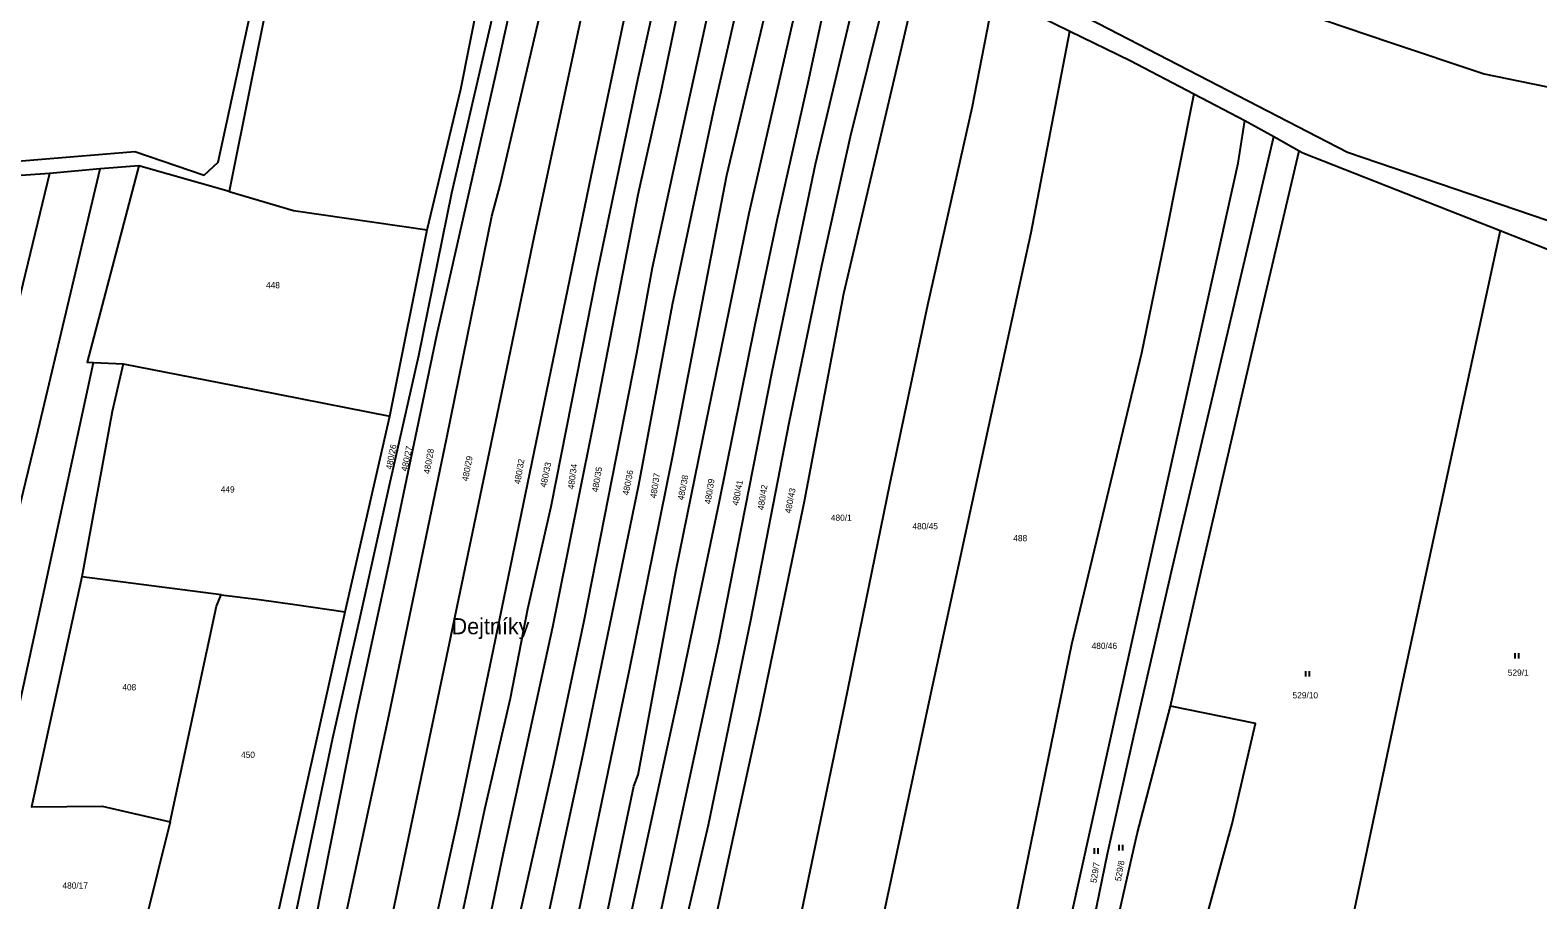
# Model space of a CAD drawing. Extents: x -776734 to -748832, y -1118122 to -976986.
# Drawn here: x -753686.9 to -753275.1, y -1114193.1 to -1113955.7 of the extents above; entities that cross this region are included whole.
import ezdxf

# ---------------------------------------------------------------- set-up
doc = ezdxf.new("R2010")
doc.units = 0
for name, color, linetype in [('KM_Hranice parcel', 7, 'Continuous'), ('KM_Parcelní čísla', 7, 'Continuous'), ('KM_Pop  PČ popisy', 7, 'Continuous'), ('KM_Značky kultur', 7, 'Continuous')]:
    doc.layers.add(name, color=color, linetype=linetype)

msp = doc.modelspace()

# ---------------------------------------------------------------- linework, layer by layer
at = {"layer": 'KM_Hranice parcel'}
for p, q in [((-753369.06, -1113973.07), (-753355.19, -1113980.31)), ((-753355.19, -1113980.31), (-753347.25, -1113984.75)), ((-753347.25, -1113984.75), (-753340.33, -1113988.62)), ((-753667.83, -1113993.57), (-753681.59, -1113994.82)), ((-753657.21, -1113992.69), (-753667.83, -1113993.57)), ((-753632.57, -1113999.73), (-753657.21, -1113992.69)), ((-753681.59, -1113994.82), (-753696.25, -1114055.07)), ((-753681.59, -1113994.82), (-753694.58, -1113995.67)), ((-753588.67, -1114061.08), (-753578.44, -1114010.22)), ((-753669.63, -1114046.38), (-753661.55, -1114046.73)), ((-753600.86, -1114114.41), (-753588.67, -1114061.08)), ((-753634.76, -1114109.84), (-753672.84, -1114104.88))]:
    msp.add_line(p, q, dxfattribs=at)
for points in [[(-753137.57, -1114062.53), (-753169.2, -1114046.17), (-753238.04, -1114012.77), (-753255.76, -1114013.39), (-753327.1, -1113989.09), (-753395.12, -1113953.97), (-753422.12, -1113940.41), (-753444.27, -1113925.65), (-753461.53, -1113911.33), (-753476.21, -1113896.23), (-753499.17, -1113870.98), (-753563.91, -1113800.17), (-753574.77, -1113793.36)], [(-753500.22, -1113804.23), (-753490.69, -1113818.96), (-753465.49, -1113856.51), (-753461.43, -1113863.99), (-753432.3, -1113891.5), (-753403.88, -1113915.09), (-753372.45, -1113935.11), (-753344.72, -1113949.13), (-753315.62, -1113958.93), (-753289.76, -1113967.58), (-753256.14, -1113974.52), (-753251.57, -1113974.55)], [(-753578.44, -1114010.22), (-753569.33, -1113971.82), (-753564.44, -1113947.43), (-753553.67, -1113902.15), (-753538.92, -1113834.75)], [(-753649.73, -1114366.34), (-753637.37, -1114310.04), (-753623.35, -1114249.06), (-753612.47, -1114199.71), (-753614.83, -1114199.08), (-753604.23, -1114148.81), (-753596.8, -1114115.93), (-753588.81, -1114079.92), (-753580.75, -1114044.48), (-753571.78, -1114000.12), (-753556.15, -1113932.74), (-753543.15, -1113871.22), (-753535.86, -1113838.15)], [(-753642.12, -1114362.78), (-753629.04, -1114303.78), (-753617.37, -1114251.9), (-753606.01, -1114199.96), (-753609.22, -1114200.14), (-753597.77, -1114142.42), (-753589.06, -1114102), (-753575.85, -1114038.97), (-753559.36, -1113966.14), (-753543.93, -1113895.85), (-753541.62, -1113882.36), (-753532.47, -1113841.93)], [(-753632.93, -1114358.49), (-753624.76, -1114319.18), (-753609.21, -1114244.07), (-753601.26, -1114206.71), (-753600.76, -1114197.7), (-753588.86, -1114142.47), (-753573.08, -1114066.86), (-753560.79, -1114006.49), (-753558.5, -1113997.95), (-753543.77, -1113934.79), (-753525.78, -1113849.38)], [(-753601.92, -1113858.34), (-753615.86, -1113917.1), (-753626.64, -1113970.28), (-753632.57, -1113999.73)], [(-753620.73, -1114352.79), (-753610.92, -1114305.18), (-753590.9, -1114211.02), (-753572.37, -1114123.02), (-753557.2, -1114050.32), (-753549.12, -1114011.72), (-753530.84, -1113926.41), (-753516.08, -1113860.18)], [(-753608.19, -1114346.93), (-753596.36, -1114292.97), (-753586.03, -1114243.55), (-753569.78, -1114169.66), (-753560.35, -1114124.62), (-753547.57, -1114062.54), (-753533.68, -1113995.57), (-753524.07, -1113949.66), (-753513.98, -1113898.7), (-753506.88, -1113870.43)], [(-753598.73, -1114342.51), (-753594.36, -1114320.86), (-753583.17, -1114263.9), (-753562.71, -1114168.29), (-753555.72, -1114138), (-753551.03, -1114113.68), (-753544.65, -1114085.74), (-753532.01, -1114022.12), (-753520.94, -1113969.14), (-753514.09, -1113938.2), (-753501, -1113877.1)], [(-753693.65, -1113991.74), (-753658.29, -1113988.76), (-753639.39, -1113995.23), (-753635.54, -1113991.72), (-753612.02, -1113882.78)], [(-753591.07, -1114338.93), (-753579.95, -1114282.63), (-753568.14, -1114230.58), (-753557.64, -1114180.28), (-753544.14, -1114118.55), (-753532.02, -1114058.21), (-753520.81, -1114000.52), (-753514.59, -1113972.43), (-753508.16, -1113941.9), (-753499.59, -1113904.69), (-753494.06, -1113884.53)], [(-753582.4, -1114334.83), (-753568.51, -1114267.01), (-753553.58, -1114198.68), (-753543.84, -1114155.99), (-753535.58, -1114116.9), (-753521.24, -1114043.89), (-753516.98, -1114020.48), (-753510.32, -1113989.87), (-753503.63, -1113959.67), (-753488.52, -1113890.02)], [(-753573.52, -1114330.35), (-753564.39, -1114286.34), (-753555.14, -1114244.17), (-753545.74, -1114198.77), (-753535.91, -1114153.3), (-753520.71, -1114079.76), (-753511.5, -1114030.59), (-753499.97, -1113976.62), (-753481.82, -1113896.66)], [(-753564.61, -1114325.57), (-753550.12, -1114259.77), (-753537.29, -1114197.74), (-753523.27, -1114130.7), (-753511.38, -1114071.77), (-753496.6, -1113995.29), (-753484.67, -1113945.08), (-753475.94, -1113902.48)], [(-753555.9, -1114321.04), (-753550.73, -1114297.2), (-753539.65, -1114242.69), (-753532.15, -1114210.21), (-753521.99, -1114162.01), (-753520.84, -1114158.91), (-753510.57, -1114103.46), (-753502.17, -1114062.33), (-753490.56, -1114005.66), (-753475.57, -1113940.32), (-753469.41, -1113908.95)], [(-753547.91, -1114316.89), (-753539.44, -1114272.7), (-753520.11, -1114184.76), (-753509.22, -1114134.56), (-753498.77, -1114084.71), (-753488.88, -1114036.03), (-753482.9, -1114007.57), (-753474.46, -1113969.97), (-753468.16, -1113940.63), (-753466.95, -1113936.62), (-753463.04, -1113915.23)], [(-753538.85, -1114312.17), (-753531.54, -1114274.58), (-753498.78, -1114122.91), (-753484.27, -1114048.85), (-753472.42, -1113992.3), (-753462.34, -1113949.76), (-753457.43, -1113920.08)], [(-753530.86, -1114308.02), (-753527.38, -1114288.45), (-753514, -1114225.73), (-753501.6, -1114172.6), (-753490.07, -1114116.74), (-753479.62, -1114062.9), (-753470.71, -1114019.91), (-753462.85, -1113984.68), (-753453.22, -1113945.81), (-753449.22, -1113926.84)], [(-753442.96, -1113931.31), (-753445.42, -1113945.03), (-753450.94, -1113968.89), (-753464.78, -1114027.69), (-753475.54, -1114084.33), (-753487.65, -1114142.57), (-753494.88, -1114175.9), (-753509.56, -1114243.44), (-753521.82, -1114303.32)], [(-753495.84, -1114289.8), (-753486.79, -1114246.9), (-753475.23, -1114191.81), (-753464.4, -1114139.74), (-753451.98, -1114079.21), (-753441.77, -1114030.67), (-753429.61, -1113976.89), (-753424.88, -1113952.63), (-753423.66, -1113945.09)], [(-753423.66, -1113945.09), (-753420.25, -1113947.52), (-753402.98, -1113955.94)], [(-753470.77, -1114276.76), (-753441.12, -1114137.74), (-753424.35, -1114060.38), (-753413.47, -1114010.9), (-753402.98, -1113955.94)], [(-753402.98, -1113955.94), (-753386.45, -1113963.99), (-753369.06, -1113973.07)], [(-753369.06, -1113973.07), (-753377.15, -1114013.76), (-753383.34, -1114043.87), (-753402.51, -1114123.4), (-753419.13, -1114204.72), (-753429.17, -1114254.65)], [(-753413.34, -1114246.13), (-753381.27, -1114101.43), (-753357.01, -1113992), (-753355.19, -1113980.31)], [(-753414.66, -1114289.51), (-753404.14, -1114236.41), (-753392.66, -1114180.48), (-753385.48, -1114148.26), (-753374.87, -1114102.27), (-753361.25, -1114044.26), (-753347.25, -1113984.75)], [(-753375.46, -1114140.18), (-753367.08, -1114103.32), (-753351.23, -1114035.13), (-753340.33, -1113988.62)], [(-753340.33, -1113988.62), (-753339.34, -1113989.18), (-753285.37, -1114010.41)], [(-753721.42, -1114217.18), (-753710.28, -1114170.24), (-753684.76, -1114064.89), (-753667.83, -1113993.57)], [(-753657.21, -1113992.69), (-753671.34, -1114046.3), (-753669.63, -1114046.38)], [(-753632.57, -1113999.73), (-753614.99, -1114004.92), (-753578.44, -1114010.22)], [(-753285.37, -1114010.41), (-753311.97, -1114133.11), (-753329.97, -1114217.88), (-753336.46, -1114251.61), (-753338.63, -1114265.12)], [(-753285.37, -1114010.41), (-753265.53, -1114018.22), (-753257.69, -1114018.64), (-753235.88, -1114016.81), (-753228.26, -1114020.6)], [(-753705.95, -1114214.41), (-753699.25, -1114182.95), (-753683.03, -1114108.23), (-753669.63, -1114046.38)], [(-753661.55, -1114046.73), (-753664.51, -1114059.76), (-753672.84, -1114104.88)], [(-753661.55, -1114046.73), (-753631.18, -1114052.68), (-753588.67, -1114061.08)], [(-753672.84, -1114104.88), (-753686.56, -1114167.68), (-753667.28, -1114167.52), (-753648.65, -1114171.76)], [(-753648.65, -1114171.76), (-753636, -1114112.88), (-753634.76, -1114109.84)], [(-753634.76, -1114109.84), (-753624.33, -1114111.05), (-753614.63, -1114112.48), (-753600.86, -1114114.41)], [(-753658.35, -1114370.37), (-753637.23, -1114281.28), (-753619.51, -1114198.39), (-753600.86, -1114114.41)], [(-753407.31, -1114286.81), (-753392.67, -1114210.7), (-753384.52, -1114175.08), (-753375.46, -1114140.18)], [(-753383.69, -1114278.17), (-753372.12, -1114221.46), (-753358.63, -1114172.33), (-753352.22, -1114144.97), (-753375.46, -1114140.18)], [(-753648.65, -1114171.76), (-753655.61, -1114199.59), (-753659, -1114206.7)]]:
    msp.add_lwpolyline(points, dxfattribs=at)
at = {"layer": 'KM_Značky kultur'}
for p, q in [((-753281.291, -1114127.23), (-753281.291, -1114125.73)), ((-753280.29, -1114127.23), (-753280.29, -1114125.73)), ((-753338.491, -1114132.14), (-753338.491, -1114130.64)), ((-753337.49, -1114132.14), (-753337.49, -1114130.64)), ((-753396.211, -1114180.49), (-753396.211, -1114178.99)), ((-753395.21, -1114180.49), (-753395.21, -1114178.99)), ((-753389.441, -1114179.58), (-753389.441, -1114178.08)), ((-753388.44, -1114179.58), (-753388.44, -1114178.08))]:
    msp.add_line(p, q, dxfattribs=at)

# ---------------------------------------------------------------- texts
at = {"layer": 'KM_Parcelní čísla'}
for s, p in [('448', (-753622.5, -1114026.13)), ('449', (-753634.86, -1114081.89)), ('480/1', (-753468.22, -1114089.61)), ('480/45', (-753445.94, -1114091.92)), ('488', (-753418.39, -1114095.19)), ('480/46', (-753397, -1114124.58)), ('529/1', (-753283.33, -1114131.9)), ('408', (-753661.74, -1114135.88)), ('529/10', (-753342.12, -1114138.08)), ('450', (-753629.31, -1114154.32)), ('480/17', (-753678.09, -1114190.02))]:
    msp.add_text(s, height=1.7, dxfattribs=at).set_placement(p)
for s, rotation, p in [('480/26', 79, (-753588.145, -1114075.722)), ('480/27', 78, (-753583.968, -1114076.216)), ('480/28', 80, (-753577.812, -1114076.927)), ('480/29', 79, (-753567.355, -1114078.912)), ('480/32', 80, (-753553.082, -1114079.717)), ('480/33', 78, (-753546.008, -1114080.606)), ('480/34', 82, (-753538.448, -1114081.098)), ('480/35', 80, (-753531.862, -1114081.897)), ('480/36', 79, (-753523.475, -1114082.762)), ('480/37', 81, (-753515.95, -1114083.562)), ('480/38', 79, (-753508.435, -1114084.092)), ('480/39', 81, (-753501.07, -1114085.152)), ('480/41', 79, (-753493.535, -1114085.532)), ('480/42', 81, (-753486.6, -1114086.782)), ('480/43', 79, (-753479.165, -1114087.672)), ('529/7', 81, (-753395.69, -1114188.562)), ('529/8', 80, (-753389.002, -1114188.117))]:
    msp.add_text(s, height=1.7, rotation=rotation, dxfattribs=at).set_placement(p)
at = {"layer": 'KM_Pop  PČ popisy'}
msp.add_text('Dejtníky', height=4.4, dxfattribs=at).set_placement((-753571.8, -1114120.58))

doc.saveas('drawing.dxf')
